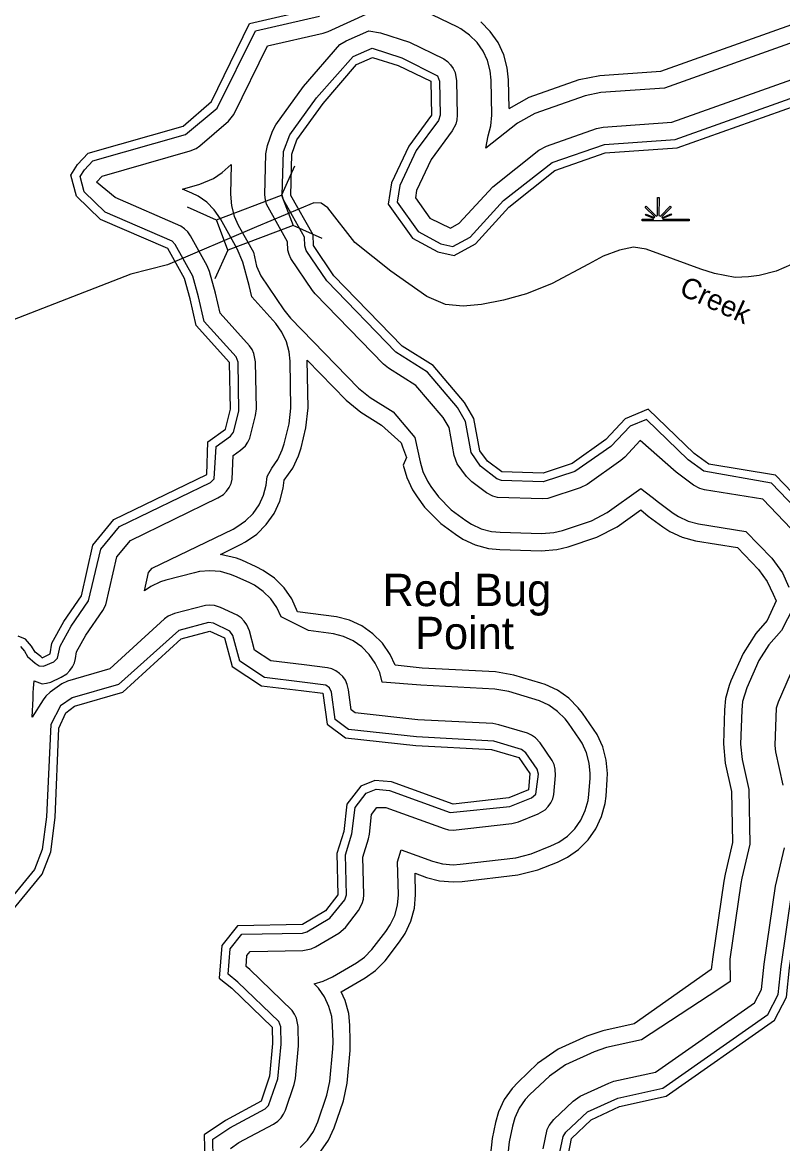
# Model space of a CAD drawing. Extents: x 2532689 to 2764727, y 536648 to 732970.
# Drawn here: x 2603260 to 2606778, y 614575 to 619767 of the extents above; entities that cross this region are included whole.
import ezdxf

# ---------------------------------------------------------------- set-up
doc = ezdxf.new("R2010")
doc.units = 0
for name, color, linetype in [('Exist Hydrographic Buffer Line', 7, 'Continuous'), ('Exist Hydrographic Creek Double Shore', 7, 'Continuous'), ('Exist Hydrographic Point Label', 7, 'Continuous'), ('Exist Hydrographic River Shore', 7, 'Continuous'), ('Exist Hydrographic Swamp CELL', 7, 'Continuous'), ('Exist Road Secondary Structure Standard Bridge CELL', 7, 'Continuous'), ('Exist Road Secondary Type 51 Attributed', 7, 'Continuous'), ('Exist Road Secondary Type 51 Label', 7, 'Continuous')]:
    doc.layers.add(name, color=color, linetype=linetype)

msp = doc.modelspace()

# ---------------------------------------------------------------- linework, layer by layer
at = {"layer": 'Exist Hydrographic Buffer Line'}
for points in [[(2604878.4, 619647.3), (2605015.7, 619602.8), (2605180.2, 619519.7), (2605189.4, 619494.7), (2605192.5, 619336.5), (2605184.7, 619312.8), (2605081.9, 619173.8), (2605006.1, 619011.9), (2604994.4, 618934.6), (2605091.6, 618799.1), (2605196.8, 618741.9), (2605252.3, 618729.6), (2605331.5, 618772.6), (2605486.5, 618942.4), (2605711.2, 619118.4), (2605953.6, 619202.1), (2606281.3, 619225), (2606968.8, 619470.4), (2607341.4, 619656.7), (2607657.2, 619918.8)], [(2605511.9, 619368.7), (2605605, 619420.3), (2605836.9, 619501.8), (2605931.3, 619521.3), (2606214.8, 619541.2), (2606842.9, 619765.4), (2607165.5, 619926.4)], [(2607209.6, 619859), (2606874.5, 619691.6), (2606231.5, 619462.1), (2605937, 619441.5), (2605863.6, 619426.3), (2605631.7, 619344.7), (2605550.3, 619299.7), (2605404.9, 619184.1), (2605415.4, 619240.8), (2605428.3, 619287.9), (2605432.4, 619336.5), (2605429.5, 619499.3), (2605425.2, 619542.6), (2605412.5, 619589.7), (2605392, 619634), (2605363.9, 619674), (2605329.4, 619708.5), (2605289.4, 619736.5), (2605271, 619746.3), (2605119.9, 619819)], [(2604652.1, 619717), (2604675.1, 619724.8), (2604868.1, 619812.7)], [(2603250.2, 616876.8), (2603268.9, 616855.1), (2603283.8, 616830.3), (2603318.1, 616800.1), (2603336.7, 616786.7), (2603357.4, 616784.9), (2603404.8, 616806.2), (2603422.2, 616822.2), (2603433.7, 616878.4), (2603485.4, 616971.4), (2603565.4, 617088), (2603622.4, 617327.8), (2603708.7, 617432.6), (2604129.9, 617636.5), (2604147.1, 617652.6), (2604156.7, 617802.9), (2604223, 617850.5), (2604236.9, 617869.2), (2604261.1, 617966.2), (2604258.4, 618193.1), (2604249.2, 618218), (2604101.2, 618382.4), (2604075.3, 618495.9), (2604048.9, 618591.8), (2603967.1, 618738.9), (2603952.3, 618753.8), (2603643.1, 618888.2), (2603546.1, 618982.6), (2603526.6, 619052.5), (2603547.1, 619084.7), (2603585.9, 619125.2), (2604014.4, 619248.3), (2604160.6, 619370.3), (2604337.8, 619727.4), (2604634.3, 619795)], [(2605511.9, 619368.7), (2605509.5, 619500.9), (2605503.9, 619556.5), (2605487.7, 619617.1), (2605461.1, 619674), (2605425.2, 619725.4), (2605380.9, 619769.8)], [(2605705.5, 616152.6), (2605714.3, 616171.5), (2605719.6, 616191.8), (2605727.2, 616279), (2605725.8, 616309.2), (2605720.3, 616329.5), (2605711.4, 616348.4), (2605655.1, 616430.3), (2605633.7, 616453.8), (2605616.5, 616465.8), (2605597.4, 616474.6), (2605464.8, 616514.5), (2605436.9, 616519.3), (2605090.1, 616537.7), (2604799.4, 616569.9), (2604781.7, 616583), (2604769.4, 616675.8), (2604763.3, 616701.2), (2604754.5, 616720.1), (2604742.4, 616737.2), (2604727.6, 616752), (2604710.4, 616764), (2604691.5, 616772.8), (2604671.2, 616778.3), (2604564.2, 616791.4), (2604409, 616810.3), (2604334.5, 616859.5), (2604310.1, 616948.8), (2604298.4, 616977.5), (2604286.3, 616994.6), (2604271.8, 617009.4), (2604254.3, 617021.4), (2604176.6, 617057), (2604148.1, 617065.7), (2604127.4, 617067.6), (2604106.7, 617065.7), (2603964, 617028.7), (2603934.5, 617016.6), (2603917.2, 617004.6), (2603664, 616772.7), (2603468, 616715.7), (2603441.3, 616704.4), (2603387.6, 616664.8), (2603368.3, 616646.4), (2603356.4, 616629.3), (2603305.2, 616549.6), (2603310.1, 616635.9), (2603309.9, 616662.3), (2603310.7, 616683.8), (2603313.4, 616717.2), (2603350.5, 616704.2), (2603371.2, 616706), (2603391.5, 616711.5), (2603439.7, 616734.2), (2603464.7, 616750.2), (2603479.5, 616765), (2603491.3, 616782.2), (2603500.2, 616801.1), (2603505.7, 616821.4), (2603510.4, 616851.8), (2603553.7, 616929.3), (2603631.4, 617042.7), (2603645.1, 617069.6), (2603696.2, 617291.6), (2603759.4, 617368.2), (2604164.7, 617564.5), (2604189.8, 617580.6), (2604204.3, 617595.4), (2604216.4, 617612.5), (2604225.2, 617631.5), (2604230.6, 617651.7), (2604235.5, 617760.9), (2604269.7, 617785.6), (2604291.5, 617805.8), (2604303.4, 617822.9), (2604312.2, 617841.9), (2604338.8, 617946.9), (2604342.3, 617978), (2604338.4, 618194.5), (2604331.2, 618233.4), (2604322.4, 618252.3), (2604310.3, 618269.5), (2604174.6, 618420.4), (2604153.5, 618513.6), (2604126.2, 618613.1), (2604114.9, 618640.2), (2604036.8, 618778.2), (2604024.5, 618796.3), (2604009.7, 618811.2), (2603992.3, 618823.1), (2603688.4, 618955.8), (2603602.1, 619026.5), (2603628.5, 619054.3), (2604036.4, 619171.5), (2604063.4, 619182.8), (2604080.7, 619194.9), (2604213.1, 619309.8), (2604238.4, 619340.4), (2604393.2, 619657.9), (2604652.1, 619717)], [(2605314.7, 617664), (2605272.4, 617722.7), (2605258.5, 617760.8), (2605234.3, 617890.2), (2605207, 617937), (2605080.9, 618085.9), (2604953.2, 618165.3), (2604930.2, 618183.8), (2604615.2, 618509.3), (2604601.9, 618525.5), (2604502.5, 618673.3), (2604493.6, 618692.3), (2604488.1, 618712.5), (2604486.1, 618749.9), (2604389.7, 618924.4), (2604384.1, 618944.7), (2604382.3, 618968), (2604386.4, 619158.6), (2604393.4, 619196.8), (2604417.4, 619263.4), (2604432.9, 619292.5), (2604560.5, 619470), (2604729.2, 619664), (2604758.2, 619681.9), (2604862.3, 619727.4)], [(2604862.3, 619727.4), (2604917.1, 619718.9), (2605050.4, 619674.8), (2605209.5, 619597.9), (2605226.7, 619585.9), (2605241.5, 619571.1), (2605253.4, 619554), (2605262.2, 619535), (2605269.4, 619496.3), (2605272.4, 619336.5), (2605270.6, 619315.7), (2605265.3, 619295.5), (2605248.8, 619265.2), (2605150.8, 619132.7), (2605083.4, 618988.5), (2605078.5, 618954.8), (2605145.9, 618860.5), (2605240.4, 618814.2), (2605281.5, 618836.4), (2605436.7, 619005), (2605649.7, 619174.5), (2605684.6, 619193.8), (2605916.7, 619275.4), (2605947.9, 619281.9), (2606264.7, 619304.1), (2606937.2, 619544.2)], [(2605134, 618147.2), (2604987.6, 618239.5), (2604668.1, 618570.3), (2604573.2, 618710.9), (2604566.4, 618732.5), (2604565.6, 618771.6), (2604467.6, 618945.9), (2604462.5, 618966.3), (2604468.6, 619169.6), (2604497.9, 619246), (2604621.2, 619417.8), (2604790.4, 619608.6), (2604878.4, 619647.3)], [(2604436.8, 617057.4), (2604409, 617097.5), (2604374.5, 617132), (2604334.5, 617160), (2604309.1, 617172.8), (2604242.2, 617203), (2604223.2, 617210.7), (2604176, 617223.3), (2604127.4, 617227.6), (2604078.8, 617223.3), (2604056.1, 617218.4), (2603923.2, 617183.4), (2603898.6, 617175.8), (2603854.5, 617155.1), (2603825, 617134.4), (2603843.8, 617219.3), (2603860.4, 617239.4), (2604234.5, 617420.5), (2604252.5, 617430), (2604292.5, 617458), (2604326.9, 617492.5), (2604354.8, 617532.5), (2604375.3, 617576.8), (2604388.2, 617623.9), (2604392.1, 617663.3), (2604413.9, 617702.9), (2604442, 617742.9), (2604462.5, 617787.2), (2604471.1, 617815.6), (2604494.3, 617908.5), (2604502.5, 617981), (2604498.4, 618197.5), (2604494.3, 618241), (2604481.3, 618288.1), (2604460.8, 618332.3), (2604432.9, 618372.3), (2604321.4, 618496.4), (2604309.3, 618548.9), (2604280.4, 618655.8), (2604254.1, 618718.9), (2604176.2, 618856.9), (2604146.9, 618899.2), (2604112.5, 618933.7), (2604072.5, 618961.7), (2604043.6, 618976.1), (2604000.9, 618994.7), (2604080.7, 619017.6), (2604143.4, 619044.2), (2604183.4, 619072.3), (2604225.4, 619108.6), (2604222.4, 618971.4), (2604226.7, 618916.9), (2604239.4, 618869.7), (2604258.4, 618828.2), (2604329, 618702.9), (2604343.3, 618637.6), (2604363.8, 618593.3), (2604469.4, 618436), (2604500.2, 618397.9), (2604815.2, 618072.5), (2604868.7, 618029.4), (2604975.1, 617963.3), (2605076, 617844.3), (2605101.2, 617731.4), (2605113.5, 617687), (2605134, 617642.8), (2605150.4, 617617.4), (2605185.5, 617569.6), (2605244.5, 617510.2), (2605311.4, 617460.4), (2605338.5, 617442.6), (2605382.7, 617422), (2605429.9, 617409.4), (2605470.7, 617405.3), (2605662.6, 617399.9), (2605719, 617404), (2605759.6, 617414.4), (2605892.7, 617459.1), (2605966.3, 617496.6), (2606122.2, 617608), (2606174, 617568.9), (2606203.2, 617544.3), (2606271.2, 617494.6), (2606296.5, 617478.1), (2606340.8, 617457.4), (2606387.9, 617444.8), (2606608.3, 617409.2), (2606727.5, 617284.9), (2606776.7, 617217.7), (2606806.8, 617151.7)], [(2605945.8, 616411.5), (2605919.2, 616468.4), (2605903.2, 616493.8), (2605852.3, 616567.2), (2605832.2, 616593.2), (2605787.9, 616637.6), (2605736.5, 616673.6), (2605679.7, 616700.2), (2605659.6, 616706.8), (2605533.5, 616744.4), (2605449.8, 616759), (2605110, 616777), (2604985.2, 616790.8), (2604962.2, 616840.1), (2604926.1, 616891.5), (2604882, 616935.8), (2604830.5, 616971.8), (2604773.7, 616998.4), (2604712.8, 617014.6), (2604593.1, 617029.7), (2604532.2, 617037.1), (2604506.2, 617097.5), (2604470.3, 617148.8), (2604426, 617193.2), (2604374.5, 617229.2), (2604342.1, 617245.8), (2604275.3, 617275.9), (2604250.7, 617285.9), (2604176.2, 617303.4), (2604269.5, 617348.5), (2604292.5, 617360.8), (2604344, 617396.8), (2604388.2, 617441.1), (2604424.1, 617492.5), (2604450.6, 617549.4), (2604467, 617610.1), (2604470.9, 617647.1), (2604511.1, 617702.9), (2604537.7, 617759.8), (2604549, 617796.3), (2604572, 617889.2), (2604582.4, 617982.4), (2604578.1, 618202.5), (2604757.7, 618016.9), (2604826.6, 617961.4), (2604922.2, 617902), (2605012, 617820.1), (2605019, 617801.2), (2605037.4, 617751.4), (2605022.5, 617716.7), (2605038.3, 617659.6), (2605064.7, 617602.7), (2605086, 617570.1), (2605120.9, 617522.3), (2605196.8, 617446.1), (2605263.6, 617396.2), (2605298.5, 617373.4), (2605355.3, 617346.8), (2605416, 617330.6), (2605468.5, 617325.2), (2605660.4, 617319.9), (2605733, 617325.2), (2605785.3, 617338.6), (2605918.1, 617383.3), (2606012.7, 617431.5), (2606121.1, 617509), (2606156, 617479.7), (2606224.1, 617430), (2606256.5, 617408.8), (2606313.3, 617382.2), (2606374, 617366.1), (2606569, 617334.5), (2606666, 617233.3), (2606707.2, 617177.1), (2606734, 617118.4), (2606748.2, 617087.3), (2606706.6, 616996.7), (2606654.5, 616937.5), (2606595, 616844.8), (2606539, 616717.8), (2606530.2, 616695.6), (2606514, 616635), (2606508.7, 616583.9), (2606503.8, 616426), (2606512.2, 616336.3), (2606541.3, 616205.2), (2606546.4, 615969.1), (2606511.6, 615822), (2606505.2, 615790.1), (2606454.4, 615440), (2606447.8, 615380.1), (2606091.2, 615129.6), (2605945.2, 615097), (2605872, 615072.3), (2605739.9, 615011.1), (2605643.2, 614945.3), (2605553.4, 614859.5), (2605525.7, 614830.2), (2605489.8, 614778.8), (2605463.3, 614721.9)], [(2606911.8, 617439.5), (2606726, 617633.3), (2606412.9, 617688.3), (2606340.8, 617741.6), (2606147.4, 617928.3), (2606071.7, 617897.6), (2605982.7, 617803.3), (2605816.2, 617686.6), (2605669.4, 617639.7), (2605477.5, 617645.1), (2605454.7, 617653), (2605379.3, 617711.3), (2605337.2, 617775.4), (2605310.4, 617918.5), (2605272.6, 617983.3), (2605134, 618147.2)], [(2606850.3, 617387.9), (2606686.7, 617558.6), (2606415.8, 617602.4), (2606395.5, 617607.9), (2606365.8, 617623.7), (2606285, 617684), (2606118.3, 617830.1), (2606047.3, 617754.1), (2606029.3, 617738.2), (2605873.2, 617626.8), (2605841.7, 617610.8), (2605691.1, 617561.6), (2605667.2, 617559.8), (2605457.8, 617566.9), (2605437.5, 617572.4), (2605406.9, 617588.8), (2605339.9, 617638.6), (2605314.7, 617664)], [(2604544.5, 614556), (2604578.9, 614590.5), (2604607, 614630.5), (2604627.5, 614674.8), (2604669, 614798.1), (2604682.3, 614861.3), (2604696.2, 615012.8), (2604697.5, 615046), (2604695.4, 615121.4), (2604691.3, 615162.7), (2604678.4, 615209.8), (2604657.9, 615254), (2604630, 615294), (2604610.1, 615315.1), (2604651.1, 615326.1), (2604695.4, 615346.7), (2604805.1, 615411.6), (2604842.4, 615438.1), (2604876.9, 615472.6), (2604941.9, 615557.1), (2604962, 615587.2), (2604982.5, 615631.4), (2604995.2, 615678.6), (2604999.5, 615727.2), (2604996.2, 615879.1), (2605013.2, 615934.9), (2605157, 615882.7), (2605203.9, 615870.2), (2605252.5, 615866), (2605284.9, 615867.9), (2605542.9, 615898), (2605614.7, 615916.2), (2605705.7, 615952.7), (2605741.6, 615970.1), (2605781.6, 615998.1), (2605816, 616032.6), (2605843.9, 616072.6), (2605864.4, 616116.8), (2605877.3, 616164), (2605880.8, 616190.5), (2605886.8, 616266.4), (2605887.6, 616288.4), (2605883.3, 616337), (2605870.6, 616384.2), (2605850.1, 616428.4), (2605837.6, 616448.1), (2605786.5, 616521.5), (2605770.9, 616541.8), (2605736.5, 616576.3), (2605696.5, 616604.3), (2605652.2, 616625), (2605510.5, 616667.8), (2605445.5, 616679.1), (2605103.5, 616697.3), (2604924.3, 616712), (2604913.4, 616755.9), (2604892.9, 616800.1), (2604865, 616840.1), (2604830.5, 616874.6), (2604790.4, 616902.6), (2604746.3, 616923.2), (2604698.9, 616935.8), (2604583.5, 616950.3), (2604457.3, 617013.2), (2604436.8, 617057.4)], [(2606829, 617058.3), (2606773, 616951.1), (2606714.6, 616884.6), (2606668.2, 616812.5), (2606612.2, 616685.5), (2606592.8, 616621.1), (2606588.7, 616581.4), (2606583.7, 616423.6), (2606590.3, 616353.8)], [(2604143.2, 614506.1), (2604141, 614594.5), (2604220.3, 614647.5), (2604383.5, 614735.3), (2604399.1, 614750.5), (2604441.6, 614874.3), (2604457.1, 615034.9), (2604455.5, 615115.1), (2604446.3, 615139.7), (2604256.2, 615322.5), (2604211.3, 615358.5), (2604221.1, 615476.6), (2604274.9, 615544.1), (2604556.2, 615549.2), (2604575.9, 615554.8), (2604682.9, 615618.2), (2604751.2, 615702.9), (2604759.4, 615727.2), (2604755.5, 615911.9), (2604784.6, 616009), (2604799, 616130.3), (2604850.4, 616197.2), (2604897.2, 616215.5), (2604958.7, 616210), (2605238.8, 616108.4), (2605515.2, 616136.3), (2605616.5, 616175.5), (2605636.2, 616192.6), (2605647.5, 616285.3), (2605642.1, 616308.4), (2605589.2, 616384.7), (2605570.2, 616399.4), (2605442, 616437.8), (2605083.8, 616458), (2604769.4, 616492.8), (2604706.9, 616538.6), (2604690.3, 616665.3), (2604681.3, 616685.8), (2604664.2, 616697.6), (2604554.3, 616712), (2604380.7, 616733.2), (2604265.2, 616809.4), (2604233, 616927.9), (2604220.1, 616948.1), (2604143.8, 616984.1), (2604120.4, 616987), (2603984.1, 616951.3), (2603704.2, 616701.2), (2603490.1, 616638.9), (2603436.2, 616601.1), (2603391.9, 616515.6), (2603371.4, 616088.2), (2603351.5, 615936.2), (2603315.4, 615843.3), (2602974.4, 615428.5)], [(2606780.8, 616234.3), (2606746.5, 616388.6), (2606743.5, 616418.5), (2606750.2, 616593.3), (2606758.9, 616620.9), (2606814.8, 616748)], [(2604640.3, 614539.1), (2604676.1, 614590.5), (2604702.8, 614647.4), (2604745, 614772.7), (2604762.1, 614853.9), (2604776, 615005.5), (2604777.2, 615048.1), (2604775.2, 615123.6), (2604770.1, 615176.6), (2604753.6, 615237.1), (2604735, 615277.3), (2604845.9, 615342.8), (2604893.9, 615376.8), (2604938.2, 615421.2), (2605005.5, 615508.5), (2605031.3, 615547.2), (2605057.7, 615604), (2605073.9, 615664.7), (2605079.5, 615727.2), (2605077.4, 615826.6), (2605129.7, 615807.5), (2605190, 615791.5), (2605252.5, 615786), (2605294.2, 615788.4), (2605552.3, 615818.5), (2605644.4, 615841.9), (2605735.4, 615878.4), (2605781.6, 615900.8), (2605833, 615936.8), (2605877.3, 615981.2), (2605913.2, 616032.6), (2605939.7, 616089.4), (2605956.1, 616150.1), (2605960.6, 616184.2), (2605966.5, 616260), (2605967.6, 616288.4), (2605962, 616350.9), (2605945.8, 616411.5)], [(2606590.3, 616353.8), (2606621.3, 616214.9), (2606626.8, 615960.5), (2606589.3, 615803.3), (2606584.6, 615778.6), (2606533.5, 615428.5), (2606535.8, 615324.8), (2606482.4, 615289.9), (2606124.2, 615055), (2605962.4, 615019), (2605905.8, 614999.7), (2605773.8, 614938.5), (2605698.5, 614887.3), (2605608.5, 614801.6), (2605587, 614778.8), (2605559.1, 614738.8), (2605538.6, 614694.5), (2605527.3, 614655.3), (2605512.3, 614582.5), (2605506.6, 614526)], [(2604222.2, 614552.5), (2604261.5, 614578.8), (2604421.3, 614664.8), (2604441.8, 614678.6), (2604456.5, 614693.4), (2604468.4, 614710.5), (2604477.2, 614729.4), (2604517.2, 614848.9), (2604523, 614875.9), (2604536.9, 615027.5), (2604535.5, 615117.2), (2604528.3, 615155.1), (2604519.5, 615174), (2604507.4, 615191.2), (2604311.8, 615380.2), (2604294.5, 615394.4), (2604299, 615445.6), (2604314.2, 615464.7), (2604557.6, 615469.2), (2604596.4, 615476.5), (2604615.4, 615485.3), (2604723.7, 615549.3), (2604754.5, 615575.5), (2604814.8, 615654.3), (2604832.2, 615686.1), (2604837.7, 615706.4), (2604839.6, 615727.2), (2604835.7, 615901), (2604861.5, 615985.9), (2604865.8, 616007.2), (2604875.9, 616099.2), (2604900.3, 616130.8), (2604941.3, 616131.3), (2605211.5, 616033.2), (2605231.6, 616027.8), (2605252.5, 616026), (2605524.4, 616056.9), (2605555.2, 616064.7), (2605646.2, 616101.2), (2605678.6, 616120.7), (2605693.4, 616135.5), (2605705.5, 616152.6)], [(2605669, 614550.2), (2605688.7, 614639.9), (2605697.5, 614658.8), (2605718.8, 614685.7), (2605808.8, 614771.4), (2605841, 614793.4), (2605973.1, 614854.6), (2605997.5, 614862.8), (2606190, 614905.7), (2606647.7, 615227.1), (2606679.5, 615288.2), (2606691.8, 615405.4), (2606744.7, 615766.2), (2606787.4, 615943.4)], [(2605747.3, 614534), (2605762.3, 614606.9), (2605774, 614627.8), (2605874.7, 614720.8), (2606014.7, 614784.7), (2606223.1, 614831.1), (2606709.4, 615172.8), (2606757.6, 615264.7), (2606771, 615393.9), (2606822.6, 615747.5)], [(2605463.3, 614721.9), (2605449, 614671.4), (2605434, 614598.6), (2605426.4, 614526)]]:
    msp.add_lwpolyline(points, dxfattribs=at)
at = {"layer": 'Exist Hydrographic Creek Double Shore'}
for points in [[(2604117.4, 617823.8), (2604199.4, 617882.9), (2604222.4, 617975.8), (2604218.5, 618192.3), (2604064.5, 618363.4), (2604036.4, 618487.1), (2604010.3, 618581.2), (2603932.4, 618719.2), (2603620.3, 618854.4), (2603510.4, 618961.5), (2603483.4, 619059), (2603515.3, 619109.4), (2603564.3, 619160.7), (2604003.4, 619286.8), (2604134.4, 619400.5), (2604310.3, 619762.1), (2604625.5, 619834)], [(2606942.6, 617465.2), (2606745.5, 617670.7), (2606436.5, 617720.6), (2606368.4, 617770.4), (2606156.4, 617975.2), (2606048.6, 617931.4), (2605959.6, 617835.9), (2605803.5, 617724.5), (2605670.4, 617679.8), (2605478.5, 617685.1), (2605411.5, 617734.9), (2605376.4, 617782.8), (2605348.5, 617932.7), (2605305.4, 618006.4), (2605160.5, 618177.9), (2605016.5, 618267.2), (2604701.4, 618592.7), (2604606.4, 618733.3), (2604605.4, 618782.5), (2604502.5, 618965.5), (2604506.4, 619156.1), (2604530.3, 619222.7), (2604651.3, 619391.8), (2604806.3, 619572), (2604880.4, 619604.6)], [(2603350.5, 616824.2), (2603387.4, 616842.2), (2603395.4, 616891.7), (2603451.4, 616992.5), (2603532.4, 617110.6), (2603585.5, 617346), (2603683.5, 617464.8), (2604112.5, 617672.5), (2604117.4, 617823.8)], [(2605786.5, 614526), (2605801.5, 614598.8), (2605891.5, 614684.5), (2606023.5, 614745.7), (2606239.5, 614793.8), (2606740.6, 615145.6), (2606796.6, 615253), (2606810.5, 615388.2), (2606861.6, 615738.2), (2606907.5, 615930.5), (2606900.5, 616248.8), (2606863.4, 616414.7), (2606868.6, 616572.5), (2606924.5, 616699.5), (2607005.5, 616791.4), (2607110.5, 616992.6), (2607106.4, 617169.8), (2607061.5, 617267.9)], [(2602613.3, 615192.2), (2602754.4, 615237.3), (2603001.5, 615398.3), (2603350.5, 615822.8), (2603390.5, 615926.2), (2603411.4, 616084.7), (2603428.4, 616499), (2603460.4, 616569.3), (2603501.4, 616600.5), (2603724.5, 616665.4), (2603994.3, 616912.6), (2604127.4, 616947.6), (2604194.5, 616917.4), (2604230.4, 616784.3), (2604366.5, 616694.6), (2604549.6, 616672.3)], [(2603350.5, 616824.2), (2603344.9, 616829.9), (2603318.1, 616851.1), (2603301.5, 616878.7), (2603274.4, 616909.9), (2603240, 616924.9)], [(2604549.6, 616672.3), (2604650.5, 616660.1), (2604669.4, 616516.4), (2604754.5, 616454.2), (2605080.5, 616418.1), (2605430.5, 616399.5), (2605556.4, 616361.9), (2605607.5, 616288.4), (2605601.5, 616212.6), (2605510.5, 616176.1), (2605252.5, 616146), (2604967.5, 616249.4), (2604891.4, 616256.2), (2604825.4, 616230.5), (2604760.4, 616145.8), (2604746.5, 616020.5), (2604715.5, 615917.5), (2604719.4, 615727.2), (2604662.4, 615652.6), (2604555.4, 615589.2), (2604255.4, 615583.7), (2604182.4, 615492), (2604169.5, 615340.4), (2604228.5, 615293.6), (2604415.5, 615114), (2604417.4, 615038.6), (2604403.4, 614887), (2604364.5, 614770.5), (2604199.4, 614681.8), (2604100.6, 614615.4), (2604103.4, 614497.3)]]:
    msp.add_lwpolyline(points, dxfattribs=at)
at = {"layer": 'Exist Hydrographic River Shore'}
msp.add_lwpolyline([(2604880.4, 619604.6), (2604998.5, 619566.7), (2605149.4, 619494), (2605152.5, 619336.5), (2605047.5, 619194.3), (2604967.5, 619023.7), (2604952.3, 618924.6), (2605064.5, 618768.3), (2605182.4, 618704.1), (2605258.5, 618687.4), (2605356.5, 618740.7), (2605511.5, 618911.1), (2605724.4, 619080.6), (2605956.5, 619162.2), (2606289.5, 619185.5), (2606984.4, 619433.6), (2607363.6, 619622.9), (2607683.4, 619888.7)], dxfattribs=at)
at = {"layer": 'Exist Hydrographic Swamp CELL'}
msp.add_lwpolyline([(2606127.7, 618855), (2606180.3, 618855.1), (2606182.3, 618858.7), (2606144.1, 618873.6), (2606147, 618878.7), (2606184.7, 618863), (2606186.3, 618865.9), (2606141.9, 618910.4), (2606147, 618915.6), (2606192.3, 618870.1), (2606198.6, 618872.5), (2606198.6, 618955.5), (2606205.9, 618955.5), (2606205.8, 618872.5), (2606212.2, 618870.1), (2606257.5, 618915.6), (2606262.6, 618910.4), (2606218.2, 618865.9), (2606220.2, 618862.3), (2606261.1, 618880.9), (2606263.5, 618875.8), (2606222.5, 618858), (2606224.2, 618855.1), (2606345.2, 618855), (2606345.2, 618847.9), (2606127.7, 618847.9)], close=True, dxfattribs=at)
at = {"layer": 'Exist Road Secondary Structure Standard Bridge CELL'}
for p, q in [((2604519.2, 619101.1), (2604458.8, 618966.9)), ((2604158.4, 618850.3), (2604024.2, 618910.7)), ((2604646.2, 618765.7), (2604512.1, 618826.2)), ((2604210.5, 618712.7), (2604150, 618578.6))]:
    msp.add_line(p, q, dxfattribs=at)
msp.add_lwpolyline([(2604512.1, 618826.2), (2604210.7, 618712), (2604157.4, 618852.8), (2604458.8, 618966.9)], close=True, dxfattribs=at)
at = {"layer": 'Exist Road Secondary Type 51 Attributed'}
for points in [[(2604342.8, 618819.8), (2603930.7, 618643.7), (2603761.6, 618600.4), (2602914.8, 618272.3), (2602573.7, 618141.9), (2602323.6, 618069.2), (2602173.6, 618036.8), (2601958.8, 618036.8), (2601882.4, 618051.6), (2601676.4, 618098.6), (2601454.5, 618188.6), (2601403.7, 618235.4), (2600925.6, 618715.5), (2600556.1, 619067.9), (2600356.5, 619245.7), (2600176.5, 619436.1), (2600041.9, 619565.2), (2599966.8, 619611.8), (2599926.5, 619626.9), (2599678.6, 619627.7), (2599374.2, 619643.3)], [(2606819.3, 618644.9), (2606747.5, 618615.2), (2606669.6, 618595.4), (2606620.1, 618588), (2606558.2, 618585.5), (2606463, 618604.1), (2606399.3, 618623.3), (2606145.7, 618717.3), (2606087.5, 618725.9), (2606023.2, 618712.3), (2605947.7, 618683.9), (2605879.7, 618646.8), (2605710.8, 618558.3), (2605592.1, 618510.1), (2605486.9, 618480.4), (2605384.2, 618460.6), (2605300.1, 618453.2), (2605218.5, 618460.6), (2605131.3, 618497.1), (2604965.5, 618614.6), (2604798.5, 618747), (2604673.9, 618908), (2604643, 618929.4), (2604608.6, 618930.6), (2604342.8, 618819.8)]]:
    msp.add_lwpolyline(points, dxfattribs=at)

# ---------------------------------------------------------------- texts
at = {"layer": 'Exist Hydrographic Point Label'}
for s, p in [('Red Bug', (2604926.5, 617063.5)), ('Point', (2605077, 616864.3))]:
    msp.add_text(s, height=150, dxfattribs=at).set_placement(p)
at = {"layer": 'Exist Road Secondary Type 51 Label'}
msp.add_text('Creek', height=95, rotation=335.4092, dxfattribs=at).set_placement((2606294, 618508.8))

doc.saveas('drawing.dxf')
